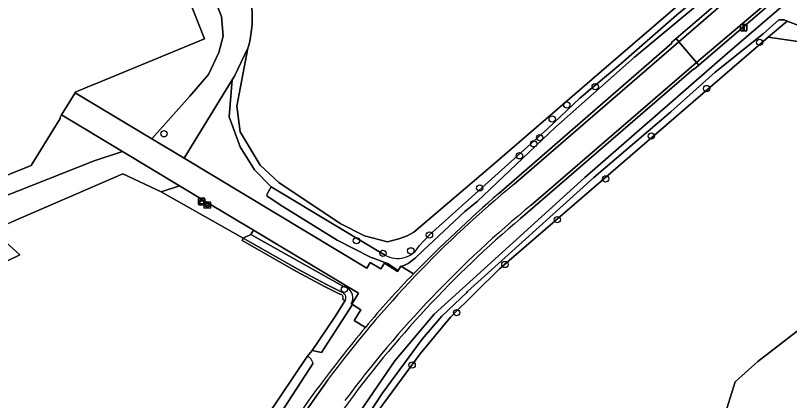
# Model space of a CAD drawing. Extents: x 164494 to 166241, y 382475 to 384495.
# Drawn here: x 165222.6 to 165342.7, y 383965.4 to 384025.1 of the extents above; entities that cross this region are included whole.
import ezdxf

# ---------------------------------------------------------------- set-up
doc = ezdxf.new("R2010")
doc.units = 0
for name, color, linetype in [('IMGEO_Berm_halfverhard', 7, 'Continuous'), ('IMGEO_Boom', 7, 'Continuous'), ('IMGEO_Bouwland', 7, 'Continuous'), ('IMGEO_Erf', 7, 'Continuous'), ('IMGEO_Grasland_agrarisch', 7, 'Continuous'), ('IMGEO_Grasland_overig', 7, 'Continuous'), ('IMGEO_Groenvoorziening', 7, 'Continuous'), ('IMGEO_Haag', 7, 'Continuous'), ('IMGEO_Hek', 7, 'Continuous'), ('IMGEO_Kast', 7, 'Continuous'), ('IMGEO_Lichtmast', 7, 'Continuous'), ('IMGEO_Loofbos', 7, 'Continuous'), ('IMGEO_Rijbaan_lokaal_gesloten', 7, 'Continuous'), ('IMGEO_Rioolput', 7, 'Continuous'), ('IMGEO_Waterloop', 7, 'Continuous')]:
    doc.layers.add(name, color=color, linetype=linetype)

msp = doc.modelspace()

# ---------------------------------------------------------------- linework, layer by layer
at = {"layer": 'IMGEO_Berm_halfverhard'}
for points in [[(165339.3, 384032.98), (165338.91, 384033.42), (165325.14, 384021.56), (165325.58, 384021.04)], [(165342.46, 384029.33), (165342.2, 384029.63), (165342.19, 384029.63), (165328.3, 384017.85), (165328.3, 384017.85), (165328.66, 384017.42)]]:
    msp.add_lwpolyline(points, close=True, dxfattribs=at)
for points in [[(165325.58, 384021.04), (165325.14, 384021.56), (165324.41, 384020.94), (165324.48, 384020.81), (165297.61, 383997.52)], [(165300.01, 383998.97), (165325.58, 384021.04)], [(165300.99, 383993.61), (165327.86, 384016.83), (165327.92, 384016.78), (165328.66, 384017.42), (165328.3, 384017.85), (165328.3, 384017.85), (165302.62, 383995.68)], [(165219, 383886.89), (165228.92, 383903.05), (165264.25, 383958.91), (165271.11, 383968.66)]]:
    msp.add_lwpolyline(points, dxfattribs=at)
for centre, radius, start, end in [((165409.09, 383866.02), 171.97, 129.3665, 143.3526), ((165439, 383834.38), 215.88, 130.9146, 135.7443), ((165411.77, 383862.66), 172.07, 129.3709, 143.3482), ((165408.87, 383865.8), 167.26, 130.1655, 144.0438), ((165369.06, 383901.37), 119.04, 135.3454, 140.7365), ((165436.64, 383843.24), 208.16, 140.1224, 143.5002), ((165461.63, 383827.5), 237.63, 144.033, 148.4711)]:
    msp.add_arc(centre, radius, start, end, dxfattribs=at)
at = {"layer": 'IMGEO_Boom'}
for centre in [(165338.12, 384020.97), (165312.57, 384014.09), (165329.89, 384013.79), (165308.17, 384011.22), (165305.9, 384009.07), (165245.64, 384006.77), (165303.94, 384006.17), (165321.3, 384006.42), (165303.02, 384005.21), (165300.81, 384003.35), (165314.19, 383999.77), (165294.64, 383998.35), (165306.7, 383993.43), (165275.51, 383990.17), (165286.84, 383991.05), (165279.62, 383988.22), (165283.94, 383988.6), (165298.55, 383986.48), (165273.62, 383982.62), (165291.06, 383979.02), (165284.15, 383970.89)]:
    msp.add_circle(centre, 0.489, dxfattribs=at)
at = {"layer": 'IMGEO_Bouwland'}
for points in [[(165349.04, 384020.38), (165339.43, 384021.74), (165297.69, 383985.83), (165290.09, 383978.32), (165285.38, 383972.64), (165278.89, 383963.79), (165253.02, 383924.17), (165268.08, 383914.3), (165271.28, 383912.21), (165269.36, 383909.31), (165266.37, 383911.31), (165251.23, 383921.41), (165229.06, 383887.31), (165229.15, 383884.65), (165229.49, 383875.54), (165233.28, 383867.63)], [(165309.87, 383813.78), (165323.43, 383873.21), (165317.28, 383877.33), (165317.11, 383877.44), (165300.05, 383888.83), (165302.02, 383892.06), (165318.49, 383881.95), (165327.07, 383914.69), (165333.01, 383964.13), (165334.29, 383968.29), (165337.82, 383971.41), (165352.76, 383982.98)]]:
    msp.add_lwpolyline(points, dxfattribs=at)
at = {"layer": 'IMGEO_Erf'}
msp.add_lwpolyline([(165058.45, 383934.76), (165225.03, 384001.82), (165229.53, 384009.13), (165229.49, 384009.32), (165229.72, 384009.7), (165231.84, 384013.12), (165231.96, 384013.3), (165232.95, 384013.71), (165234.05, 384014.16), (165234.97, 384014.54), (165251.9, 384021.52), (165224.07, 384092.01), (165249.77, 384102.11), (165213.54, 384192.85), (165159.24, 384329.08), (165128.69, 384361.62), (165128.46, 384361.87), (165121.19, 384360.32), (165097.67, 384355.37)], dxfattribs=at)
at = {"layer": 'IMGEO_Grasland_agrarisch'}
for points in [[(165259.25, 384027.16), (165259.34, 384024.7), (165259.29, 384023.72), (165259.14, 384022.52), (165258.98, 384021.42), (165258.83, 384020.68), (165258.65, 384020.06), (165256.93, 384011.05), (165257.43, 384007.09), (165260.54, 384001.91), (165263.47, 383999.19), (165272.97, 383992.83), (165276.77, 383990.92), (165280.35, 383990.02), (165282.08, 383990.49), (165283.4, 383990.94), (165284.44, 383991.52), (165296.28, 384001.57), (165315.06, 384017.79), (165332.31, 384032.68)], [(165273.02, 383981.85), (165270.55, 383983.05), (165266.21, 383985.41), (165257.74, 383990.22), (165257.94, 383990.57), (165245.18, 383997.75), (165239.23, 384000.56), (165221.91, 383993.03)], [(165218.96, 383991.81), (165223.26, 383988), (165221.45, 383987.08)], [(165267.88, 383972.22), (165268.61, 383973.13), (165272.09, 383978.24), (165273.76, 383980.88), (165273.41, 383981.07)], [(165168.29, 383938.41), (165259.17, 383959.23), (165259.94, 383960.42), (165261.58, 383962.88), (165267.88, 383972.22)]]:
    msp.add_lwpolyline(points, dxfattribs=at)
msp.add_arc((165272.93, 383981.32), 0.539, 331.8128, 80.7919, dxfattribs=at)
at = {"layer": 'IMGEO_Grasland_overig'}
for points in [[(165285.24, 383989.37), (165286.77, 383991.02), (165305.15, 384007.51), (165310.17, 384012.29), (165316.57, 384017.61), (165325.17, 384025.19), (165335.45, 384033.72), (165337.48, 384035.68)], [(165332.31, 384032.68), (165315.06, 384017.79), (165296.28, 384001.57), (165284.44, 383991.52), (165283.4, 383990.94), (165282.08, 383990.49), (165280.35, 383990.02), (165276.77, 383990.92), (165272.97, 383992.83), (165263.47, 383999.19), (165260.54, 384001.91), (165257.43, 384007.09), (165256.93, 384011.05), (165258.65, 384020.06), (165256.57, 384015.73), (165256.22, 384015.16), (165255.77, 384009.38), (165257.45, 384004.76), (165259.67, 384001.16), (165262.29, 383998.51), (165272.25, 383992.55), (165278.71, 383988.68), (165279.96, 383987.93)], [(165078.87, 383939.77), (165124.21, 383957.98), (165147.25, 383967.37), (165182.5, 383981.38), (165202.31, 383989.86), (165222.9, 383997.86), (165234.77, 384002.57), (165239.21, 384004), (165229.72, 384009.7), (165229.49, 384009.32), (165229.53, 384009.13), (165225.03, 384001.82), (165058.45, 383934.76)]]:
    msp.add_lwpolyline(points, dxfattribs=at)
msp.add_lwpolyline([(165252.09, 383996.27), (165248.06, 383998.68), (165245.18, 383997.75), (165257.94, 383990.57), (165259.11, 383991.14), (165259.52, 383991.81)], close=True, dxfattribs=at)
msp.add_arc((165281.9, 383991.24), 3.83, 239.523, 330.8827, dxfattribs=at)
at = {"layer": 'IMGEO_Groenvoorziening'}
for points in [[(165213.54, 384192.85), (165249.77, 384102.11), (165224.07, 384092.01), (165251.9, 384021.52), (165234.97, 384014.54), (165234.05, 384014.16), (165232.95, 384013.71), (165231.96, 384013.3), (165231.84, 384013.12), (165243.75, 384005.96), (165249.65, 384012.58), (165252.54, 384015.95), (165254.16, 384019.39), (165254.79, 384021.9), (165254.56, 384024.98), (165228.74, 384089.33), (165229.9, 384089.69), (165247.68, 384096.79), (165255.98, 384100.47), (165253.82, 384106.45), (165248.37, 384118.39)], [(165228.74, 384089.33), (165254.56, 384024.98), (165254.79, 384021.9), (165254.16, 384019.39), (165252.54, 384015.95), (165249.65, 384012.58), (165243.75, 384005.96), (165248.74, 384002.96), (165249.91, 384004.87), (165256.22, 384015.16), (165256.57, 384015.73), (165258.65, 384020.06), (165258.83, 384020.68), (165258.98, 384021.42), (165259.14, 384022.52), (165259.29, 384023.72), (165259.34, 384024.7), (165259.25, 384027.16)], [(165380.11, 384059.95), (165378.25, 384059.43), (165361.19, 384045.73), (165343.03, 384030.05), (165343.15, 384029.92), (165342.46, 384029.33), (165328.66, 384017.42), (165327.92, 384016.78), (165327.86, 384016.83), (165300.99, 383993.61)], [(165226.38, 383886.89), (165227.86, 383885.74), (165227.66, 383886.46), (165227.65, 383887.18), (165228.04, 383888.84), (165230.43, 383892.99), (165239.73, 383907.26), (165245.22, 383916), (165256.61, 383933.2), (165258.23, 383936.05), (165275.4, 383962.67), (165281.47, 383971.53), (165287.56, 383978.77), (165291.97, 383982.77), (165310.95, 384000), (165333.09, 384019.29), (165354.57, 384037.76)], [(165324.48, 384020.81), (165324.41, 384020.94), (165325.14, 384021.56), (165338.91, 384033.42)], [(165328.46, 384026.79), (165318.66, 384018.64), (165306.39, 384007.78), (165294.23, 383996.25), (165292.31, 383994.72), (165285.87, 383988.63), (165284.63, 383987.46), (165283.55, 383986.66), (165282.52, 383986.15), (165284.38, 383985.03)], [(165278.89, 383963.79), (165285.38, 383972.64), (165290.09, 383978.32), (165297.69, 383985.83), (165339.43, 384021.74), (165342.35, 384024.26), (165341.89, 384024.43), (165341.09, 384024.44), (165338.67, 384022.27), (165331.19, 384016.35), (165324.34, 384010.15), (165312.37, 384000), (165292.77, 383982.29), (165292.64, 383982.16), (165288.78, 383978.44), (165285.71, 383974.92), (165279.49, 383966.45), (165265.49, 383945.1)], [(165297.61, 383997.52), (165324.48, 384020.81)], [(165274.67, 383980.39), (165274.77, 383980.34), (165275.83, 383982.04), (165259.52, 383991.81), (165259.11, 383991.14), (165273.39, 383983.12), (165274.07, 383982.87)], [(165270.73, 383983.41), (165266.4, 383985.76), (165257.94, 383990.57), (165257.74, 383990.22), (165266.21, 383985.41), (165270.55, 383983.05), (165273.02, 383981.85)], [(165273.15, 383982.24), (165270.73, 383983.41)], [(165273.41, 383981.07), (165273.76, 383980.88)], [(165276.89, 383976.71), (165275.16, 383977.79), (165276.18, 383979.46), (165274.9, 383980.26), (165270.09, 383972.84), (165268.61, 383973.13), (165267.88, 383972.22)], [(165268.77, 383971.16), (165263.04, 383962.31)]]:
    msp.add_lwpolyline(points, dxfattribs=at)
for points in [[(165256.22, 384015.16), (165249.91, 384004.87), (165248.74, 384002.96), (165277.1, 383985.91), (165277.64, 383986.78), (165279.31, 383985.8), (165279.88, 383986.7), (165281.88, 383985.38), (165281.97, 383985.54), (165280.34, 383986.64), (165277.99, 383987.51), (165277.8, 383987.58), (165272.51, 383990.26), (165264.06, 383995.48), (165261.64, 383997.08), (165261.58, 383997.28), (165261.87, 383997.79), (165262.29, 383998.51), (165259.67, 384001.16), (165257.45, 384004.76), (165255.77, 384009.38)], [(165039.22, 383973.77), (165056.96, 383929.36), (165058.09, 383928.82), (165064.1, 383931.04), (165093.57, 383942.94), (165121.25, 383953.34), (165151.68, 383965.17), (165188.1, 383979.72), (165214.62, 383990), (165218.96, 383991.81), (165221.91, 383993.03), (165239.23, 384000.56), (165245.18, 383997.75), (165248.06, 383998.68), (165239.21, 384004), (165234.77, 384002.57), (165222.9, 383997.86), (165202.31, 383989.86), (165182.5, 383981.38), (165147.25, 383967.37), (165124.21, 383957.98), (165078.87, 383939.77), (165058.48, 383931), (165040.3, 383976.65)]]:
    msp.add_lwpolyline(points, close=True, dxfattribs=at)
for centre, radius, start, end in [((165439, 383834.38), 215.88, 130.9146, 135.7443), ((165408.87, 383865.8), 167.26, 130.1655, 144.0438), ((165272.93, 383981.32), 0.938, 331.737, 76.7817), ((165273.23, 383981.35), 1.73, 326.0844, 61.2912), ((165272.93, 383981.32), 0.539, 331.8128, 80.7919), ((165436.64, 383843.24), 208.16, 140.1224, 143.5002), ((165267.37, 383970.89), 1.42, 10.8155, 69.2197), ((165461.63, 383827.5), 237.63, 144.033, 148.4711)]:
    msp.add_arc(centre, radius, start, end, dxfattribs=at)
at = {"layer": 'IMGEO_Haag'}
for points in [[(165257.94, 383990.57), (165257.74, 383990.22), (165266.21, 383985.41), (165270.55, 383983.05), (165273.02, 383981.85)], [(165273.15, 383982.24), (165270.73, 383983.41), (165266.4, 383985.76), (165257.94, 383990.57)], [(165273.41, 383981.07), (165273.76, 383980.88)]]:
    msp.add_lwpolyline(points, dxfattribs=at)
for radius, start, end in [(0.938, 331.737, 76.7817), (0.539, 331.8128, 80.7919)]:
    msp.add_arc((165272.93, 383981.32), radius, start, end, dxfattribs=at)
at = {"layer": 'IMGEO_Hek'}
for points in [[(165224.07, 384092.01), (165251.9, 384021.52), (165234.97, 384014.54)], [(165234.97, 384014.54), (165234.05, 384014.16)], [(165232.95, 384013.71), (165231.96, 384013.3), (165231.84, 384013.12)], [(165234.05, 384014.16), (165232.95, 384013.71)], [(165231.84, 384013.12), (165229.72, 384009.7)], [(165229.72, 384009.7), (165229.49, 384009.32), (165229.53, 384009.13), (165225.03, 384001.82), (165058.45, 383934.76), (165043.49, 383972.53), (165038.89, 383984.62)]]:
    msp.add_lwpolyline(points, dxfattribs=at)
at = {"layer": 'IMGEO_Kast'}
for p, q in [((165250.99, 383995.82), (165250.99, 383996.66)), ((165250.99, 383996.66), (165250.99, 383995.82)), ((165251.06, 383996.75), (165251.9, 383996.75)), ((165251.9, 383996.75), (165251.06, 383996.75)), ((165251.98, 383996.67), (165251.98, 383995.83)), ((165251.98, 383995.83), (165251.98, 383996.67)), ((165251.91, 383995.75), (165251.07, 383995.75)), ((165251.07, 383995.75), (165251.91, 383995.75))]:
    msp.add_line(p, q, dxfattribs=at)
for points in [[(165251.18, 383996.54), (165251.78, 383996.54), (165251.78, 383996.45), (165251.18, 383996.45), (165251.18, 383996.54)], [(165251.18, 383996.36), (165251.78, 383996.36), (165251.78, 383995.88), (165251.18, 383995.88), (165251.18, 383996.36)]]:
    msp.add_lwpolyline(points, dxfattribs=at)
msp.add_circle((165251.26, 383996.21), 0.0377, dxfattribs=at)
for centre, start, end in [((165251.06, 383996.67), 92.4484, 184.2845), ((165251.06, 383996.67), 92.4484, 184.2845), ((165251.91, 383996.67), 2.4484, 94.2845), ((165251.91, 383996.67), 2.4484, 94.2845), ((165251.06, 383995.83), 182.4484, 274.2845), ((165251.06, 383995.83), 182.4484, 274.2845), ((165251.91, 383995.83), 272.4484, 4.2845), ((165251.91, 383995.83), 272.4484, 4.2845)]:
    msp.add_arc(centre, 0.0779, start, end, dxfattribs=at)
at = {"layer": 'IMGEO_Lichtmast'}
for p, q in [((165335.14, 384022.83), (165335.14, 384023.62)), ((165335.14, 384023.62), (165335.14, 384022.83)), ((165335.24, 384023.72), (165336.03, 384023.72)), ((165336.03, 384023.72), (165335.24, 384023.72)), ((165336.13, 384023.62), (165336.13, 384022.83)), ((165336.13, 384022.83), (165336.13, 384023.62)), ((165336.03, 384022.73), (165335.24, 384022.73)), ((165335.24, 384022.73), (165336.03, 384022.73))]:
    msp.add_line(p, q, dxfattribs=at)
msp.add_lwpolyline([(165335.56, 384023.6), (165335.71, 384023.6), (165335.71, 384022.85), (165335.56, 384022.85), (165335.56, 384023.6)], dxfattribs=at)
for centre, start, end in [((165335.24, 384023.62), 90, 180), ((165335.24, 384023.62), 90, 180), ((165336.03, 384023.62), 0, 90), ((165336.03, 384023.62), 360, 90), ((165335.24, 384022.83), 180, 270), ((165335.24, 384022.83), 180, 270), ((165336.03, 384022.83), 270, 0), ((165336.03, 384022.83), 270, 0)]:
    msp.add_arc(centre, 0.1, start, end, dxfattribs=at)
at = {"layer": 'IMGEO_Loofbos'}
for points in [[(165359.23, 384017.91), (165342.35, 384024.26), (165339.43, 384021.74), (165349.04, 384020.38)], [(165221.45, 383987.08), (165223.26, 383988), (165218.96, 383991.81)], [(165352.76, 383982.98), (165337.82, 383971.41), (165334.29, 383968.29), (165333.01, 383964.13), (165327.07, 383914.69), (165339.46, 383961.9), (165354.81, 383956.19)]]:
    msp.add_lwpolyline(points, dxfattribs=at)
at = {"layer": 'IMGEO_Rijbaan_lokaal_gesloten'}
msp.add_lwpolyline([(165342.19, 384029.63), (165342.18, 384029.65), (165339.31, 384032.97), (165339.3, 384032.98), (165325.58, 384021.04), (165328.3, 384017.85)], close=True, dxfattribs=at)
for points in [[(165328.3, 384017.85), (165325.58, 384021.04), (165300.01, 383998.97)], [(165302.62, 383995.68), (165328.3, 384017.85)], [(165284.38, 383985.03), (165282.52, 383986.15), (165282.38, 383986.23), (165281.97, 383985.54), (165281.88, 383985.38), (165279.88, 383986.7), (165279.31, 383985.8), (165277.64, 383986.78), (165277.1, 383985.91), (165248.74, 384002.96), (165243.75, 384005.96), (165231.84, 384013.12), (165229.72, 384009.7), (165239.21, 384004), (165248.06, 383998.68), (165252.09, 383996.27), (165259.52, 383991.81), (165275.83, 383982.04), (165274.77, 383980.34), (165274.9, 383980.26), (165276.18, 383979.46), (165275.16, 383977.79), (165276.89, 383976.71)], [(165271.11, 383968.66), (165264.25, 383958.91), (165228.92, 383903.05), (165219, 383886.89)]]:
    msp.add_lwpolyline(points, dxfattribs=at)
for centre, radius, start, end in [((165409.09, 383866.02), 171.97, 129.3665, 143.3526), ((165411.77, 383862.66), 172.07, 129.3709, 143.3482), ((165369.06, 383901.37), 119.04, 135.3454, 140.7365)]:
    msp.add_arc(centre, radius, start, end, dxfattribs=at)
at = {"layer": 'IMGEO_Rioolput'}
for p, q in [((165251.86, 383995.27), (165251.86, 383996.13)), ((165251.93, 383996.2), (165252.79, 383996.2)), ((165252.12, 383995.69), (165252.12, 383995.71)), ((165252.16, 383995.74), (165252.56, 383995.74)), ((165252.56, 383995.66), (165252.16, 383995.66)), ((165252.35, 383995.98), (165252.37, 383995.98)), ((165252.37, 383995.42), (165252.35, 383995.42)), ((165252.6, 383995.71), (165252.6, 383995.69)), ((165252.86, 383996.13), (165252.86, 383995.27)), ((165252.79, 383995.2), (165251.93, 383995.2))]:
    msp.add_line(p, q, dxfattribs=at)
for points in [[(165251.86, 383995.27), (165251.86, 383996.13)], [(165251.93, 383996.2), (165252.79, 383996.2)], [(165252.86, 383996.13), (165252.86, 383995.27)], [(165252.79, 383995.2), (165251.93, 383995.2)]]:
    msp.add_lwpolyline(points, dxfattribs=at)
for centre, radius, start, end in [((165251.94, 383996.12), 0.0765, 91.552, 178.448), ((165251.94, 383996.12), 0.0765, 91.552, 178.448), ((165251.94, 383995.27), 0.0765, 181.552, 268.448), ((165251.94, 383995.27), 0.0765, 181.552, 268.448), ((165252.16, 383995.7), 0.0403, 85.8775, 175.7526), ((165252.16, 383995.69), 0.0366, 178.938, 274.7102), ((165252.56, 383995.7), 0.0386, 1.7309, 96.639), ((165252.56, 383995.7), 0.043, 264.8664, 352.4533), ((165252.78, 383996.12), 0.0765, 1.552, 88.448), ((165252.78, 383996.12), 0.0765, 1.552, 88.448), ((165252.78, 383995.27), 0.0765, 271.552, 358.448), ((165252.78, 383995.27), 0.0765, 271.552, 358.448)]:
    msp.add_arc(centre, radius, start, end, dxfattribs=at)
for centre, major_axis, ratio, start_param, end_param in [((165252.35, 383995.7), (-0.387, 0.002), 0.722429, 4.712389, 7.853982), ((165252.37, 383995.7), (-0.39, 0.002), 0.717154, 1.570796, 4.712389)]:
    msp.add_ellipse(centre, major_axis=major_axis, ratio=ratio, start_param=start_param, end_param=end_param, dxfattribs=at)
at = {"layer": 'IMGEO_Waterloop'}
for points in [[(165354.57, 384037.76), (165333.09, 384019.29), (165310.95, 384000), (165291.97, 383982.77), (165287.56, 383978.77), (165281.47, 383971.53), (165275.4, 383962.67)], [(165282.52, 383986.15), (165283.55, 383986.66), (165284.63, 383987.46), (165285.87, 383988.63), (165292.31, 383994.72), (165294.23, 383996.25), (165306.39, 384007.78), (165318.66, 384018.64), (165328.46, 384026.79), (165335.54, 384032.94), (165335.45, 384033.72), (165325.17, 384025.19), (165316.57, 384017.61), (165310.17, 384012.29), (165305.15, 384007.51), (165286.77, 383991.02), (165285.24, 383989.37)], [(165265.49, 383945.1), (165279.49, 383966.45), (165285.71, 383974.92), (165288.78, 383978.44), (165292.64, 383982.16), (165292.77, 383982.29), (165312.37, 384000), (165324.34, 384010.15), (165331.19, 384016.35), (165338.67, 384022.27), (165341.09, 384024.44), (165341.89, 384024.43), (165342.35, 384024.26), (165359.23, 384017.91)], [(165279.96, 383987.93), (165278.71, 383988.68), (165272.25, 383992.55), (165262.29, 383998.51), (165261.87, 383997.79), (165261.58, 383997.28), (165261.64, 383997.08), (165264.06, 383995.48), (165272.51, 383990.26), (165277.8, 383987.58), (165277.99, 383987.51), (165280.34, 383986.64), (165281.97, 383985.54), (165282.38, 383986.23), (165282.52, 383986.15)], [(165274.07, 383982.87), (165273.39, 383983.12), (165259.11, 383991.14), (165257.94, 383990.57), (165266.4, 383985.76), (165270.73, 383983.41), (165273.15, 383982.24)], [(165273.76, 383980.88), (165272.09, 383978.24), (165268.61, 383973.13), (165270.09, 383972.84), (165274.9, 383980.26), (165274.77, 383980.34), (165274.67, 383980.39)], [(165267.88, 383972.22), (165261.58, 383962.88)], [(165263.04, 383962.31), (165268.77, 383971.16)]]:
    msp.add_lwpolyline(points, dxfattribs=at)
for centre, radius, start, end in [((165281.9, 383991.24), 3.83, 239.523, 330.8827), ((165272.93, 383981.32), 0.938, 331.737, 76.7817), ((165273.23, 383981.35), 1.73, 326.0844, 61.2912), ((165267.37, 383970.89), 1.42, 10.8155, 69.2197)]:
    msp.add_arc(centre, radius, start, end, dxfattribs=at)

doc.saveas('drawing.dxf')
